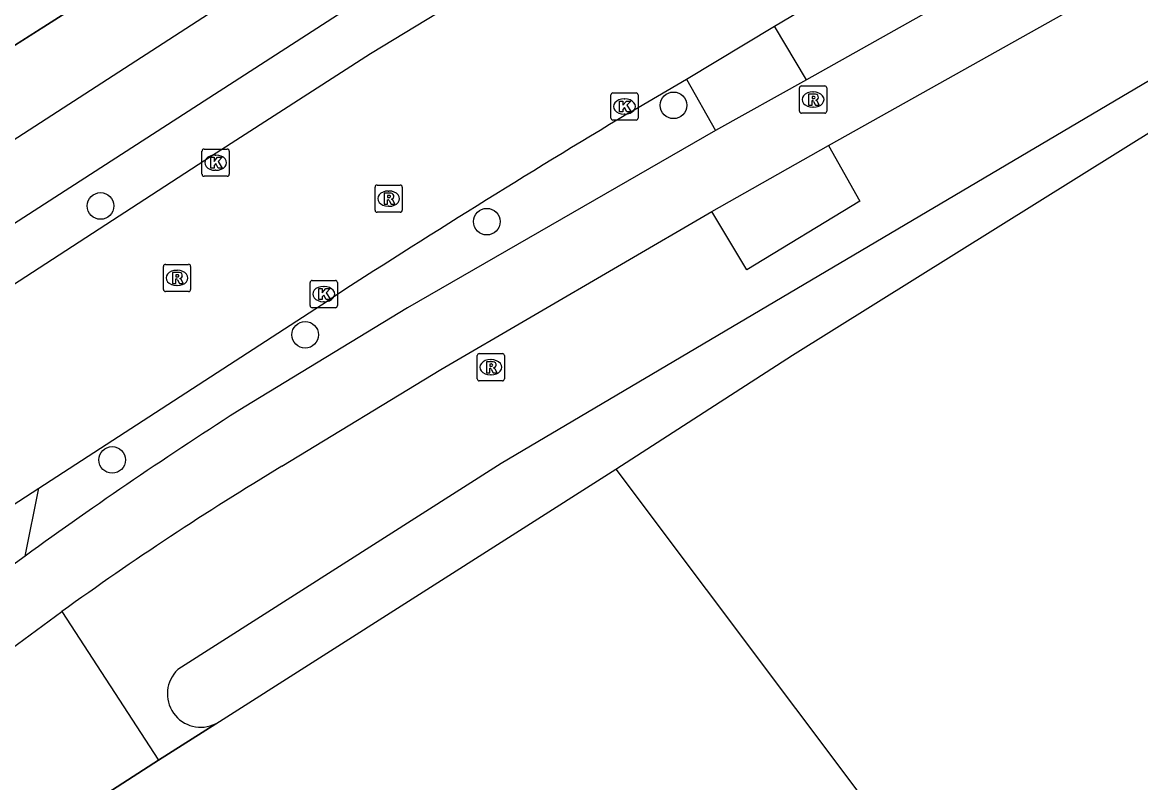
# Model space of a CAD drawing. Extents: x 156141 to 158132, y 385651 to 388399.
# Drawn here: x 157222.32 to 157263.41, y 387444.34 to 387472.26 of the extents above; entities that cross this region are included whole.
import ezdxf

# ---------------------------------------------------------------- set-up
doc = ezdxf.new("R2010")
doc.units = 0
for name, color, linetype in [('IMGEO_Berm_groen', 7, 'Continuous'), ('IMGEO_Boom', 7, 'Continuous'), ('IMGEO_Fietspad_gesloten', 7, 'Continuous'), ('IMGEO_Groenvoorziening', 7, 'Continuous'), ('IMGEO_Hek', 7, 'Continuous'), ('IMGEO_Kolk', 7, 'Continuous'), ('IMGEO_Rijbaan_lokaal_gesloten', 7, 'Continuous'), ('IMGEO_Rijbaan_lokaal_open', 7, 'Continuous'), ('IMGEO_Rioolput', 7, 'Continuous'), ('IMGEO_Voetpad_open', 7, 'Continuous'), ('IMGEO_Waterloop', 7, 'Continuous')]:
    doc.layers.add(name, color=color, linetype=linetype)

msp = doc.modelspace()

# ---------------------------------------------------------------- linework, layer by layer
at = {"layer": 'IMGEO_Berm_groen'}
msp.add_lwpolyline([(157229.426, 387446.502), (157227.32, 387445.161)], dxfattribs=at)
at = {"layer": 'IMGEO_Boom'}
for centre in [(157246.249, 387469.218), (157225.192, 387465.521), (157239.386, 387464.945), (157232.712, 387460.788), (157225.619, 387456.192)]:
    msp.add_circle(centre, 0.489, dxfattribs=at)
at = {"layer": 'IMGEO_Fietspad_gesloten'}
for points in [[(157251.948, 387467.737), (157270.841, 387478.333), (157273.357, 387479.71), (157282.634, 387484.739)], [(157268.794, 387480.067), (157251.129, 387470.159)], [(157238.802, 387478.815), (157196.061, 387451.17), (157195.475, 387450.783)], [(157196.87, 387448.662), (157197.376, 387448.996), (157240.149, 387476.58)], [(157251.129, 387470.159), (157247.786, 387468.288)], [(157247.786, 387468.288), (157236.472, 387461.781), (157230.473, 387458.136)], [(157247.654, 387465.323), (157251.948, 387467.737)], [(157231.854, 387455.959), (157237.702, 387459.52), (157247.654, 387465.323)]]:
    msp.add_lwpolyline(points, dxfattribs=at)
for centre, radius, start, end in [((157315.49, 387324.481), 158.403, 122.46005, 125.9838), ((157291.982, 387356.122), 116.546, 121.05899, 125.82242)]:
    msp.add_arc(centre, radius, start, end, dxfattribs=at)
at = {"layer": 'IMGEO_Groenvoorziening'}
for points in [[(157193.499, 387453.775), (157201.584, 387459.272), (157202.194, 387458.821), (157237.383, 387481.192)], [(157244.126, 387455.856), (157280.492, 387407.431)]]:
    msp.add_lwpolyline(points, dxfattribs=at)
at = {"layer": 'IMGEO_Hek'}
for points in [[(157246.392, 387486.92), (157202.194, 387458.821), (157201.584, 387459.272)], [(157229.426, 387446.502), (157244.126, 387455.856)], [(157244.126, 387455.856), (157280.492, 387407.431)], [(157227.32, 387445.161), (157229.426, 387446.502)], [(157222.219, 387441.873), (157227.32, 387445.161)]]:
    msp.add_lwpolyline(points, dxfattribs=at)
at = {"layer": 'IMGEO_Kolk'}
for p, q in [((157243.944, 387468.747), (157243.944, 387469.599)), ((157244.019, 387469.673), (157244.871, 387469.673)), ((157244.432, 387469.453), (157244.457, 387469.453)), ((157244.945, 387469.599), (157244.945, 387468.747)), ((157244.871, 387468.673), (157244.019, 387468.673)), ((157244.455, 387468.893), (157244.43, 387468.893)), ((157228.92, 387466.685), (157228.92, 387467.537)), ((157228.995, 387467.611), (157229.847, 387467.611)), ((157229.408, 387467.391), (157229.433, 387467.391)), ((157229.921, 387467.537), (157229.921, 387466.685)), ((157229.847, 387466.611), (157228.995, 387466.611)), ((157229.431, 387466.831), (157229.406, 387466.831)), ((157232.894, 387461.859), (157232.894, 387462.711)), ((157232.969, 387462.785), (157233.821, 387462.785)), ((157233.382, 387462.565), (157233.407, 387462.565)), ((157233.895, 387462.711), (157233.895, 387461.859)), ((157233.821, 387461.785), (157232.969, 387461.785)), ((157233.405, 387462.005), (157233.38, 387462.005))]:
    msp.add_line(p, q, dxfattribs=at)
for points in [[(157243.944, 387468.747), (157243.944, 387469.599)], [(157244.019, 387469.673), (157244.871, 387469.673)], [(157244.945, 387469.599), (157244.945, 387468.747)], [(157244.265, 387469.373), (157244.388, 387469.373), (157244.388, 387469.222), (157244.518, 387469.373), (157244.682, 387469.373), (157244.536, 387469.222), (157244.689, 387468.973), (157244.537, 387468.973), (157244.452, 387469.137), (157244.388, 387469.07), (157244.388, 387468.973), (157244.265, 387468.973), (157244.265, 387469.373)], [(157244.871, 387468.673), (157244.019, 387468.673)], [(157228.92, 387466.685), (157228.92, 387467.537)], [(157228.995, 387467.611), (157229.847, 387467.611)], [(157229.921, 387467.537), (157229.921, 387466.685)], [(157229.241, 387467.311), (157229.364, 387467.311), (157229.364, 387467.16), (157229.494, 387467.311), (157229.658, 387467.311), (157229.512, 387467.16), (157229.665, 387466.911), (157229.513, 387466.911), (157229.428, 387467.075), (157229.364, 387467.008), (157229.364, 387466.911), (157229.241, 387466.911), (157229.241, 387467.311)], [(157229.847, 387466.611), (157228.995, 387466.611)], [(157232.894, 387461.859), (157232.894, 387462.711)], [(157232.969, 387462.785), (157233.821, 387462.785)], [(157233.215, 387462.485), (157233.338, 387462.485), (157233.338, 387462.334), (157233.468, 387462.485), (157233.632, 387462.485), (157233.486, 387462.334), (157233.639, 387462.085), (157233.487, 387462.085), (157233.402, 387462.249), (157233.338, 387462.182), (157233.338, 387462.085), (157233.215, 387462.085), (157233.215, 387462.485)], [(157233.895, 387462.711), (157233.895, 387461.859)], [(157233.821, 387461.785), (157232.969, 387461.785)]]:
    msp.add_lwpolyline(points, dxfattribs=at)
for centre, start, end in [((157244.021, 387469.597), 91.552, 178.448), ((157244.021, 387469.597), 91.552, 178.448), ((157244.869, 387469.597), 1.552, 88.448), ((157244.869, 387469.597), 1.552, 88.448), ((157244.021, 387468.749), 181.552, 268.448), ((157244.021, 387468.749), 181.552, 268.448), ((157244.869, 387468.749), 271.552, 358.448), ((157244.869, 387468.749), 271.552, 358.448), ((157228.997, 387467.535), 91.552, 178.448), ((157228.997, 387467.535), 91.552, 178.448), ((157229.845, 387467.535), 1.552, 88.448), ((157229.845, 387467.535), 1.552, 88.448), ((157228.997, 387466.687), 181.552, 268.448), ((157228.997, 387466.687), 181.552, 268.448), ((157229.845, 387466.687), 271.552, 358.448), ((157229.845, 387466.687), 271.552, 358.448), ((157232.971, 387462.709), 91.552, 178.448), ((157232.971, 387462.709), 91.552, 178.448), ((157233.819, 387462.709), 1.552, 88.448), ((157233.819, 387462.709), 1.552, 88.448), ((157232.971, 387461.861), 181.552, 268.448), ((157232.971, 387461.861), 181.552, 268.448), ((157233.819, 387461.861), 271.552, 358.448), ((157233.819, 387461.861), 271.552, 358.448)]:
    msp.add_arc(centre, 0.0765, start, end, dxfattribs=at)
for centre, major_axis, ratio, start_param, end_param in [((157244.431, 387469.173), (-0.387, 0.002), 0.722429, 4.712389, 7.853982), ((157244.456, 387469.173), (-0.39, 0.002), 0.717154, 1.570796, 4.712389), ((157229.407, 387467.111), (-0.387, 0.002), 0.722429, 4.712389, 7.853982), ((157229.432, 387467.111), (-0.39, 0.002), 0.717154, 1.570796, 4.712389), ((157233.381, 387462.285), (-0.387, 0.002), 0.722429, 4.712389, 7.853982), ((157233.406, 387462.285), (-0.39, 0.002), 0.717154, 1.570796, 4.712389)]:
    msp.add_ellipse(centre, major_axis=major_axis, ratio=ratio, start_param=start_param, end_param=end_param, dxfattribs=at)
at = {"layer": 'IMGEO_Rijbaan_lokaal_gesloten'}
for points in [[(157249.957, 387472.127), (157261.217, 387478.804), (157267.46, 387482.399)], [(157239.684, 387473.892), (157235.116, 387471.107), (157229.266, 387467.349), (157215.855, 387458.646), (157199.789, 387448.095)], [(157246.719, 387470.184), (157249.957, 387472.127)], [(157244.597, 387468.929), (157246.719, 387470.184)], [(157222.93, 387455.155), (157233.52, 387462.029)], [(157215.155, 387450.1), (157218.471, 387452.261), (157222.93, 387455.155)]]:
    msp.add_lwpolyline(points, dxfattribs=at)
msp.add_arc((157436.973, 387147.755), 374.381, 120.92062, 122.91796, dxfattribs=at)
at = {"layer": 'IMGEO_Rijbaan_lokaal_open'}
for points in [[(157222.419, 387452.658), (157222.93, 387455.155)], [(157222.419, 387452.658), (157217.454, 387449.07)], [(157218.871, 387447.027), (157223.771, 387450.621)], [(157223.771, 387450.621), (157227.32, 387445.161)], [(157227.32, 387445.161), (157222.219, 387441.873)]]:
    msp.add_lwpolyline(points, dxfattribs=at)
at = {"layer": 'IMGEO_Rioolput'}
for p, q in [((157250.876, 387469.003), (157250.876, 387469.855)), ((157250.951, 387469.929), (157251.803, 387469.929)), ((157251.877, 387469.855), (157251.877, 387469.003)), ((157251.364, 387469.709), (157251.389, 387469.709)), ((157251.387, 387469.149), (157251.362, 387469.149)), ((157251.803, 387468.929), (157250.951, 387468.929)), ((157235.278, 387465.364), (157235.278, 387466.216)), ((157235.353, 387466.29), (157236.205, 387466.29)), ((157236.279, 387466.216), (157236.279, 387465.364)), ((157235.766, 387466.07), (157235.791, 387466.07)), ((157235.789, 387465.51), (157235.764, 387465.51)), ((157236.205, 387465.29), (157235.353, 387465.29)), ((157227.502, 387462.451), (157227.502, 387463.303)), ((157227.577, 387463.377), (157228.429, 387463.377)), ((157228.503, 387463.303), (157228.503, 387462.451)), ((157227.99, 387463.157), (157228.015, 387463.157)), ((157228.013, 387462.597), (157227.988, 387462.597)), ((157228.429, 387462.377), (157227.577, 387462.377)), ((157239.033, 387459.171), (157239.033, 387460.023)), ((157239.108, 387460.097), (157239.96, 387460.097)), ((157240.034, 387460.023), (157240.034, 387459.171)), ((157239.521, 387459.877), (157239.546, 387459.877)), ((157239.544, 387459.317), (157239.519, 387459.317)), ((157239.96, 387459.097), (157239.108, 387459.097))]:
    msp.add_line(p, q, dxfattribs=at)
for points in [[(157250.876, 387469.003), (157250.876, 387469.855)], [(157250.951, 387469.929), (157251.803, 387469.929)], [(157251.877, 387469.855), (157251.877, 387469.003)], [(157251.465, 387469.627), (157251.213, 387469.629), (157251.213, 387469.229)], [(157251.391, 387469.548), (157251.337, 387469.548), (157251.337, 387469.467)], [(157251.337, 387469.467), (157251.389, 387469.467)], [(157251.213, 387469.229), (157251.337, 387469.229), (157251.337, 387469.391), (157251.348, 387469.391)], [(157251.395, 387469.362), (157251.466, 387469.229), (157251.606, 387469.229), (157251.541, 387469.355)], [(157251.803, 387468.929), (157250.951, 387468.929)], [(157235.278, 387465.364), (157235.278, 387466.216)], [(157235.353, 387466.29), (157236.205, 387466.29)], [(157236.279, 387466.216), (157236.279, 387465.364)], [(157235.867, 387465.988), (157235.615, 387465.99), (157235.615, 387465.59)], [(157235.615, 387465.59), (157235.739, 387465.59), (157235.739, 387465.752), (157235.75, 387465.752)], [(157235.793, 387465.909), (157235.739, 387465.909), (157235.739, 387465.828)], [(157235.739, 387465.828), (157235.791, 387465.828)], [(157235.797, 387465.723), (157235.868, 387465.59), (157236.008, 387465.59), (157235.943, 387465.716)], [(157236.205, 387465.29), (157235.353, 387465.29)], [(157227.502, 387462.451), (157227.502, 387463.303)], [(157227.577, 387463.377), (157228.429, 387463.377)], [(157228.503, 387463.303), (157228.503, 387462.451)], [(157228.091, 387463.075), (157227.839, 387463.077), (157227.839, 387462.677)], [(157227.839, 387462.677), (157227.963, 387462.677), (157227.963, 387462.839), (157227.974, 387462.839)], [(157228.017, 387462.996), (157227.963, 387462.996), (157227.963, 387462.915)], [(157227.963, 387462.915), (157228.015, 387462.915)], [(157228.021, 387462.81), (157228.092, 387462.677), (157228.232, 387462.677), (157228.167, 387462.803)], [(157228.429, 387462.377), (157227.577, 387462.377)], [(157239.033, 387459.171), (157239.033, 387460.023)], [(157239.108, 387460.097), (157239.96, 387460.097)], [(157240.034, 387460.023), (157240.034, 387459.171)], [(157239.622, 387459.795), (157239.37, 387459.797), (157239.37, 387459.397)], [(157239.37, 387459.397), (157239.494, 387459.397), (157239.494, 387459.559), (157239.505, 387459.559)], [(157239.548, 387459.716), (157239.494, 387459.716), (157239.494, 387459.635)], [(157239.494, 387459.635), (157239.546, 387459.635)], [(157239.552, 387459.53), (157239.623, 387459.397), (157239.763, 387459.397), (157239.698, 387459.523)], [(157239.96, 387459.097), (157239.108, 387459.097)]]:
    msp.add_lwpolyline(points, dxfattribs=at)
for centre, radius, start, end in [((157250.953, 387469.853), 0.0765, 91.552, 178.448), ((157250.953, 387469.853), 0.0765, 91.552, 178.448), ((157251.801, 387469.853), 0.0765, 1.552, 88.448), ((157251.801, 387469.853), 0.0765, 1.552, 88.448), ((157251.373, 387469.656), 0.19, 274.7715, 282.9687), ((157251.397, 387469.452), 0.0964, 77.0061, 93.1865), ((157251.411, 387469.509), 0.0378, 276.6634, 79.6772), ((157251.464, 387469.517), 0.109, 350.3612, 89.416), ((157251.462, 387469.517), 0.112, 277.5842, 350.9817), ((157251.347, 387469.338), 0.0533, 26.0293, 88.6989), ((157251.446, 387469.302), 0.108, 29.5134, 73.7905), ((157250.953, 387469.005), 0.0765, 181.552, 268.448), ((157250.953, 387469.005), 0.0765, 181.552, 268.448), ((157251.801, 387469.005), 0.0765, 271.552, 358.448), ((157251.801, 387469.005), 0.0765, 271.552, 358.448), ((157235.355, 387466.214), 0.0765, 91.552, 178.448), ((157235.355, 387466.214), 0.0765, 91.552, 178.448), ((157236.203, 387466.214), 0.0765, 1.552, 88.448), ((157236.203, 387466.214), 0.0765, 1.552, 88.448), ((157235.749, 387465.699), 0.0533, 26.0293, 88.6989), ((157235.775, 387466.017), 0.19, 274.7715, 282.9687), ((157235.799, 387465.813), 0.0964, 77.0061, 93.1865), ((157235.813, 387465.87), 0.0378, 276.6634, 79.6772), ((157235.866, 387465.878), 0.109, 350.3612, 89.416), ((157235.864, 387465.878), 0.112, 277.5842, 350.9817), ((157235.848, 387465.663), 0.108, 29.5134, 73.7905), ((157235.355, 387465.366), 0.0765, 181.552, 268.448), ((157235.355, 387465.366), 0.0765, 181.552, 268.448), ((157236.203, 387465.366), 0.0765, 271.552, 358.448), ((157236.203, 387465.366), 0.0765, 271.552, 358.448), ((157227.579, 387463.301), 0.0765, 91.552, 178.448), ((157227.579, 387463.301), 0.0765, 91.552, 178.448), ((157228.427, 387463.301), 0.0765, 1.552, 88.448), ((157228.427, 387463.301), 0.0765, 1.552, 88.448), ((157227.973, 387462.786), 0.0533, 26.0293, 88.6989), ((157227.999, 387463.104), 0.19, 274.7715, 282.9687), ((157228.023, 387462.9), 0.0964, 77.0061, 93.1865), ((157228.037, 387462.957), 0.0378, 276.6634, 79.6772), ((157228.09, 387462.965), 0.109, 350.3612, 89.416), ((157228.088, 387462.965), 0.112, 277.5842, 350.9817), ((157228.072, 387462.75), 0.108, 29.5134, 73.7905), ((157227.579, 387462.453), 0.0765, 181.552, 268.448), ((157227.579, 387462.453), 0.0765, 181.552, 268.448), ((157228.427, 387462.453), 0.0765, 271.552, 358.448), ((157228.427, 387462.453), 0.0765, 271.552, 358.448), ((157239.11, 387460.021), 0.0765, 91.552, 178.448), ((157239.11, 387460.021), 0.0765, 91.552, 178.448), ((157239.958, 387460.021), 0.0765, 1.552, 88.448), ((157239.958, 387460.021), 0.0765, 1.552, 88.448), ((157239.504, 387459.506), 0.0533, 26.0293, 88.6989), ((157239.53, 387459.824), 0.19, 274.7715, 282.9687), ((157239.554, 387459.62), 0.0964, 77.0061, 93.1865), ((157239.568, 387459.677), 0.0378, 276.6634, 79.6772), ((157239.621, 387459.685), 0.109, 350.3612, 89.416), ((157239.619, 387459.685), 0.112, 277.5842, 350.9817), ((157239.603, 387459.47), 0.108, 29.5134, 73.7905), ((157239.11, 387459.173), 0.0765, 181.552, 268.448), ((157239.11, 387459.173), 0.0765, 181.552, 268.448), ((157239.958, 387459.173), 0.0765, 271.552, 358.448), ((157239.958, 387459.173), 0.0765, 271.552, 358.448)]:
    msp.add_arc(centre, radius, start, end, dxfattribs=at)
for centre, major_axis, ratio, start_param, end_param in [((157251.363, 387469.429), (-0.387, 0.002), 0.722429, 4.712389, 7.853982), ((157251.388, 387469.429), (-0.39, 0.002), 0.717154, 1.570796, 4.712389), ((157235.765, 387465.79), (-0.387, 0.002), 0.722429, 4.712389, 7.853982), ((157235.79, 387465.79), (-0.39, 0.002), 0.717154, 1.570796, 4.712389), ((157227.989, 387462.877), (-0.387, 0.002), 0.722429, 4.712389, 7.853982), ((157228.014, 387462.877), (-0.39, 0.002), 0.717154, 1.570796, 4.712389), ((157239.52, 387459.597), (-0.387, 0.002), 0.722429, 4.712389, 7.853982), ((157239.545, 387459.597), (-0.39, 0.002), 0.717154, 1.570796, 4.712389)]:
    msp.add_ellipse(centre, major_axis=major_axis, ratio=ratio, start_param=start_param, end_param=end_param, dxfattribs=at)
at = {"layer": 'IMGEO_Voetpad_open'}
for points in [[(157251.129, 387470.159), (157249.957, 387472.127)], [(157246.719, 387470.184), (157247.786, 387468.288)], [(157251.948, 387467.737), (157253.1, 387465.697), (157248.945, 387463.178), (157247.654, 387465.323)]]:
    msp.add_lwpolyline(points, dxfattribs=at)
at = {"layer": 'IMGEO_Waterloop'}
for points in [[(157302.441, 387492.714), (157283.636, 387482.433), (157268.265, 387472.797), (157239.91, 387456.06), (157228.03, 387448.49)], [(157244.126, 387455.856), (157250.625, 387460.04), (157264.103, 387468.447), (157270.41, 387472.194)], [(157229.426, 387446.502), (157244.126, 387455.856)]]:
    msp.add_lwpolyline(points, dxfattribs=at)
msp.add_arc((157228.877, 387447.601), 1.228, 133.6121, 296.542, dxfattribs=at)

doc.saveas('drawing.dxf')
